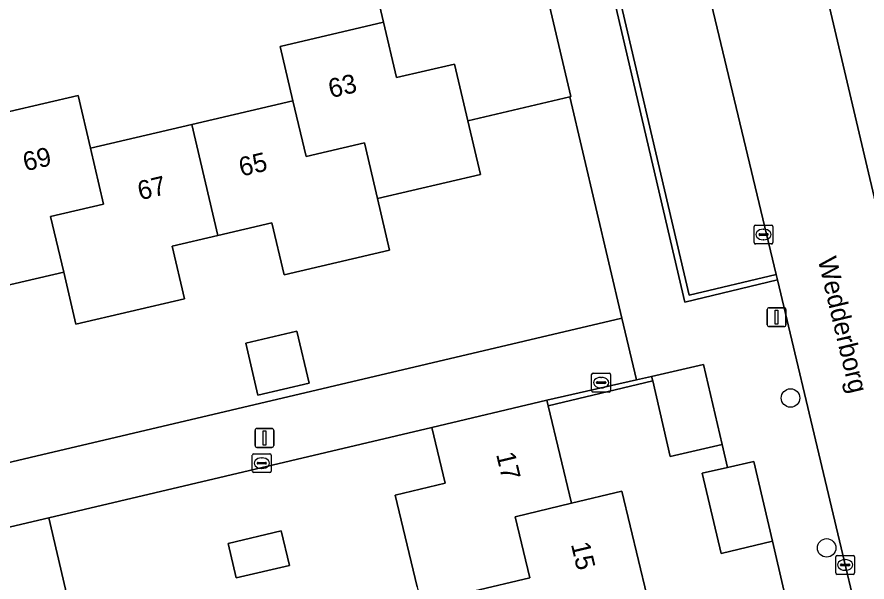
# Model space of a CAD drawing. Extents: x 158031 to 159244, y 380104 to 381214.
# Drawn here: x 158882.05 to 158927.03, y 380537.68 to 380567.59 of the extents above; entities that cross this region are included whole.
import ezdxf

# ---------------------------------------------------------------- set-up
doc = ezdxf.new("R2010")
doc.units = 0
for name, color, linetype in [('IMGEO_Boom', 7, 'Continuous'), ('IMGEO_Erf', 7, 'Continuous'), ('IMGEO_Hek', 7, 'Continuous'), ('IMGEO_Kolk', 7, 'Continuous'), ('IMGEO_Lichtmast', 7, 'Continuous'), ('IMGEO_Muur', 7, 'Continuous'), ('IMGEO_Openbare_ruimte_label', 7, 'Continuous'), ('IMGEO_Pand', 7, 'Continuous'), ('IMGEO_Pand_nummerreeks', 7, 'Continuous'), ('IMGEO_Parkeervlak_open', 7, 'Continuous'), ('IMGEO_Rijbaan_lokaal_open', 7, 'Continuous'), ('IMGEO_Voetpad_open', 7, 'Continuous')]:
    doc.layers.add(name, color=color, linetype=linetype)

msp = doc.modelspace()

# ---------------------------------------------------------------- linework, layer by layer
at = {"layer": 'IMGEO_Boom'}
for centre in [(158922.981, 380547.417), (158924.892, 380539.482)]:
    msp.add_circle(centre, 0.489, dxfattribs=at)
at = {"layer": 'IMGEO_Erf'}
for points in [[(158879.814, 380562.154), (158885.284, 380563.435), (158885.94, 380560.636), (158891.298, 380561.891), (158896.654, 380563.145), (158895.978, 380566.029), (158901.446, 380567.31), (158900.773, 380570.181), (158906.216, 380571.456), (158905.9, 380572.801), (158908.979, 380573.524), (158908.028, 380577.507), (158898.353, 380575.134), (158898.997, 380572.384), (158894.74, 380571.387), (158894.096, 380574.137), (158892.844, 380573.83), (158893.488, 380571.081), (158889.369, 380570.116), (158885.29, 380569.16), (158884.646, 380571.91), (158883.4, 380571.577), (158884.041, 380568.844), (158879.857, 380567.864)], [(158867.216, 380540.609), (158914.062, 380551.644), (158911.308, 380563.353), (158905.909, 380562.085), (158906.574, 380559.247), (158901.123, 380557.97), (158901.762, 380555.24), (158896.181, 380553.933), (158895.535, 380556.691), (158892.675, 380556.021), (158890.26, 380555.455), (158890.913, 380552.668), (158885.167, 380551.322), (158884.52, 380554.084), (158879.123, 380552.82)], [(158923.23, 380534.648), (158922.031, 380539.837), (158919.306, 380539.194), (158918.304, 380543.437), (158919.652, 380543.746), (158919.356, 380544.957), (158916.609, 380544.319), (158915.689, 380548.326), (158910.165, 380547.001), (158911.392, 380541.842), (158914.059, 380542.479), (158915.374, 380536.973)], [(158903.217, 380537.415), (158902.056, 380542.278), (158904.701, 380542.909), (158904, 380545.853), (158883.73, 380541.079), (158885.061, 380535.415)]]:
    msp.add_lwpolyline(points, dxfattribs=at)
for points in [[(158894.155, 380550.315), (158896.861, 380550.95), (158897.506, 380548.203), (158894.799, 380547.568)], [(158893.65, 380537.89), (158893.217, 380539.722), (158896.03, 380540.387), (158896.464, 380538.555)]]:
    msp.add_lwpolyline(points, close=True, dxfattribs=at)
at = {"layer": 'IMGEO_Hek'}
msp.add_lwpolyline([(158904, 380545.853), (158883.73, 380541.079)], dxfattribs=at)
at = {"layer": 'IMGEO_Kolk'}
for p, q in [((158921.052, 380555.644), (158921.052, 380556.496)), ((158921.127, 380556.57), (158921.979, 380556.57)), ((158922.053, 380556.496), (158922.053, 380555.644)), ((158921.311, 380556.064), (158921.311, 380556.076)), ((158921.749, 380556.027), (158921.351, 380556.027)), ((158921.354, 380556.113), (158921.752, 380556.113)), ((158921.54, 380556.35), (158921.565, 380556.35)), ((158921.795, 380556.076), (158921.795, 380556.064)), ((158921.979, 380555.57), (158921.127, 380555.57)), ((158921.563, 380555.79), (158921.538, 380555.79)), ((158912.458, 380547.805), (158912.458, 380548.657)), ((158912.533, 380548.731), (158913.385, 380548.731)), ((158912.946, 380548.511), (158912.971, 380548.511)), ((158913.459, 380548.657), (158913.459, 380547.805)), ((158912.717, 380548.225), (158912.717, 380548.237)), ((158913.155, 380548.188), (158912.757, 380548.188)), ((158912.76, 380548.274), (158913.158, 380548.274)), ((158912.969, 380547.951), (158912.944, 380547.951)), ((158913.201, 380548.237), (158913.201, 380548.225)), ((158913.385, 380547.731), (158912.533, 380547.731)), ((158894.502, 380543.542), (158894.502, 380544.394)), ((158894.577, 380544.468), (158895.429, 380544.468)), ((158894.99, 380544.248), (158895.015, 380544.248)), ((158895.503, 380544.394), (158895.503, 380543.542)), ((158894.761, 380543.962), (158894.761, 380543.974)), ((158895.199, 380543.925), (158894.801, 380543.925)), ((158894.804, 380544.011), (158895.202, 380544.011)), ((158895.245, 380543.974), (158895.245, 380543.962)), ((158895.429, 380543.468), (158894.577, 380543.468)), ((158895.013, 380543.688), (158894.988, 380543.688)), ((158925.371, 380538.154), (158925.371, 380539.006)), ((158925.446, 380539.08), (158926.298, 380539.08)), ((158925.859, 380538.86), (158925.884, 380538.86)), ((158926.372, 380539.006), (158926.372, 380538.154)), ((158925.63, 380538.574), (158925.63, 380538.586)), ((158926.068, 380538.537), (158925.67, 380538.537)), ((158925.673, 380538.623), (158926.071, 380538.623)), ((158926.114, 380538.586), (158926.114, 380538.574)), ((158926.298, 380538.08), (158925.446, 380538.08)), ((158925.882, 380538.3), (158925.857, 380538.3))]:
    msp.add_line(p, q, dxfattribs=at)
for points in [[(158921.052, 380555.644), (158921.052, 380556.496)], [(158921.127, 380556.57), (158921.979, 380556.57)], [(158922.053, 380556.496), (158922.053, 380555.644)], [(158921.979, 380555.57), (158921.127, 380555.57)], [(158912.458, 380547.805), (158912.458, 380548.657)], [(158912.533, 380548.731), (158913.385, 380548.731)], [(158913.459, 380548.657), (158913.459, 380547.805)], [(158913.385, 380547.731), (158912.533, 380547.731)], [(158894.502, 380543.542), (158894.502, 380544.394)], [(158894.577, 380544.468), (158895.429, 380544.468)], [(158895.503, 380544.394), (158895.503, 380543.542)], [(158895.429, 380543.468), (158894.577, 380543.468)], [(158925.371, 380538.154), (158925.371, 380539.006)], [(158925.446, 380539.08), (158926.298, 380539.08)], [(158926.372, 380539.006), (158926.372, 380538.154)], [(158926.298, 380538.08), (158925.446, 380538.08)]]:
    msp.add_lwpolyline(points, dxfattribs=at)
for centre, radius, start, end in [((158921.129, 380556.494), 0.0765, 91.552, 178.448), ((158921.129, 380556.494), 0.0765, 91.552, 178.448), ((158921.977, 380556.494), 0.0765, 1.552, 88.448), ((158921.977, 380556.494), 0.0765, 1.552, 88.448), ((158921.351, 380556.073), 0.0403, 85.8775, 175.7526), ((158921.348, 380556.063), 0.0366, 178.938, 274.7102), ((158921.752, 380556.07), 0.043, 264.8664, 352.4533), ((158921.756, 380556.075), 0.0386, 1.7309, 96.639), ((158921.129, 380555.646), 0.0765, 181.552, 268.448), ((158921.129, 380555.646), 0.0765, 181.552, 268.448), ((158921.977, 380555.646), 0.0765, 271.552, 358.448), ((158921.977, 380555.646), 0.0765, 271.552, 358.448), ((158912.535, 380548.655), 0.0765, 91.552, 178.448), ((158912.535, 380548.655), 0.0765, 91.552, 178.448), ((158913.383, 380548.655), 0.0765, 1.552, 88.448), ((158913.383, 380548.655), 0.0765, 1.552, 88.448), ((158912.757, 380548.234), 0.0403, 85.8775, 175.7526), ((158912.754, 380548.224), 0.0366, 178.938, 274.7102), ((158913.158, 380548.231), 0.043, 264.8664, 352.4533), ((158913.162, 380548.236), 0.0386, 1.7309, 96.639), ((158912.535, 380547.807), 0.0765, 181.552, 268.448), ((158912.535, 380547.807), 0.0765, 181.552, 268.448), ((158913.383, 380547.807), 0.0765, 271.552, 358.448), ((158913.383, 380547.807), 0.0765, 271.552, 358.448), ((158894.579, 380544.392), 0.0765, 91.552, 178.448), ((158894.579, 380544.392), 0.0765, 91.552, 178.448), ((158895.427, 380544.392), 0.0765, 1.552, 88.448), ((158895.427, 380544.392), 0.0765, 1.552, 88.448), ((158894.801, 380543.971), 0.0403, 85.8775, 175.7526), ((158894.798, 380543.961), 0.0366, 178.938, 274.7102), ((158895.202, 380543.968), 0.043, 264.8664, 352.4533), ((158895.206, 380543.973), 0.0386, 1.7309, 96.639), ((158894.579, 380543.544), 0.0765, 181.552, 268.448), ((158894.579, 380543.544), 0.0765, 181.552, 268.448), ((158895.427, 380543.544), 0.0765, 271.552, 358.448), ((158895.427, 380543.544), 0.0765, 271.552, 358.448), ((158925.448, 380539.004), 0.0765, 91.552, 178.448), ((158925.448, 380539.004), 0.0765, 91.552, 178.448), ((158926.296, 380539.004), 0.0765, 1.552, 88.448), ((158926.296, 380539.004), 0.0765, 1.552, 88.448), ((158925.67, 380538.583), 0.0403, 85.8775, 175.7526), ((158925.667, 380538.573), 0.0366, 178.938, 274.7102), ((158926.071, 380538.58), 0.043, 264.8664, 352.4533), ((158926.075, 380538.585), 0.0386, 1.7309, 96.639), ((158925.448, 380538.156), 0.0765, 181.552, 268.448), ((158925.448, 380538.156), 0.0765, 181.552, 268.448), ((158926.296, 380538.156), 0.0765, 271.552, 358.448), ((158926.296, 380538.156), 0.0765, 271.552, 358.448)]:
    msp.add_arc(centre, radius, start, end, dxfattribs=at)
for centre, major_axis, ratio, start_param, end_param in [((158921.539, 380556.07), (-0.387, 0.002), 0.722429, 4.712389, 7.853982), ((158921.564, 380556.07), (-0.39, 0.002), 0.717154, 1.570796, 4.712389), ((158912.945, 380548.231), (-0.387, 0.002), 0.722429, 4.712389, 7.853982), ((158912.97, 380548.231), (-0.39, 0.002), 0.717154, 1.570796, 4.712389), ((158894.989, 380543.968), (-0.387, 0.002), 0.722429, 4.712389, 7.853982), ((158895.014, 380543.968), (-0.39, 0.002), 0.717154, 1.570796, 4.712389), ((158925.858, 380538.58), (-0.387, 0.002), 0.722429, 4.712389, 7.853982), ((158925.883, 380538.58), (-0.39, 0.002), 0.717154, 1.570796, 4.712389)]:
    msp.add_ellipse(centre, major_axis=major_axis, ratio=ratio, start_param=start_param, end_param=end_param, dxfattribs=at)
at = {"layer": 'IMGEO_Lichtmast'}
for p, q in [((158921.747, 380551.294), (158921.747, 380552.094)), ((158921.747, 380552.094), (158921.747, 380551.294)), ((158921.847, 380552.194), (158922.637, 380552.194)), ((158922.637, 380552.194), (158921.847, 380552.194)), ((158922.737, 380552.094), (158922.737, 380551.294)), ((158922.737, 380551.294), (158922.737, 380552.094)), ((158922.637, 380551.194), (158921.847, 380551.194)), ((158921.847, 380551.194), (158922.637, 380551.194)), ((158894.647, 380544.904), (158894.647, 380545.704)), ((158894.647, 380545.704), (158894.647, 380544.904)), ((158894.747, 380545.804), (158895.537, 380545.804)), ((158895.537, 380545.804), (158894.747, 380545.804)), ((158895.637, 380545.704), (158895.637, 380544.904)), ((158895.637, 380544.904), (158895.637, 380545.704)), ((158895.537, 380544.804), (158894.747, 380544.804)), ((158894.747, 380544.804), (158895.537, 380544.804))]:
    msp.add_line(p, q, dxfattribs=at)
for points in [[(158922.167, 380552.069), (158922.317, 380552.069), (158922.317, 380551.319), (158922.167, 380551.319), (158922.167, 380552.069)], [(158895.067, 380545.679), (158895.217, 380545.679), (158895.217, 380544.929), (158895.067, 380544.929), (158895.067, 380545.679)]]:
    msp.add_lwpolyline(points, dxfattribs=at)
for centre, start, end in [((158921.847, 380552.094), 90, 180), ((158921.847, 380552.094), 90, 180), ((158922.637, 380552.094), 0, 90), ((158922.637, 380552.094), 360, 90), ((158921.847, 380551.294), 180, 270), ((158921.847, 380551.294), 180, 270), ((158922.637, 380551.294), 270, 0), ((158922.637, 380551.294), 270, 0), ((158894.747, 380545.704), 90, 180), ((158894.747, 380545.704), 90, 180), ((158895.537, 380545.704), 0, 90), ((158895.537, 380545.704), 360, 90), ((158894.747, 380544.904), 180, 270), ((158894.747, 380544.904), 180, 270), ((158895.537, 380544.904), 270, 0), ((158895.537, 380544.904), 270, 0)]:
    msp.add_arc(centre, 0.1, start, end, dxfattribs=at)
at = {"layer": 'IMGEO_Muur'}
for points in [[(158922.221, 380553.959), (158917.62, 380552.857), (158912.789, 380573.52), (158917.281, 380574.595), (158917.211, 380574.887), (158912.429, 380573.742), (158917.397, 380552.495), (158922.291, 380553.668)], [(158910.093, 380547.302), (158910.165, 380547.001), (158915.689, 380548.326), (158915.633, 380548.559), (158914.831, 380548.377)]]:
    msp.add_lwpolyline(points, close=True, dxfattribs=at)
for points in [[(158911.308, 380563.353), (158914.062, 380551.644)], [(158914.062, 380551.644), (158867.216, 380540.609)]]:
    msp.add_lwpolyline(points, dxfattribs=at)
at = {"layer": 'IMGEO_Pand'}
for points in [[(158901.446, 380567.31), (158902.133, 380564.377), (158905.204, 380565.097), (158905.909, 380562.085), (158911.308, 380563.353), (158911.362, 380563.372), (158908.979, 380573.524), (158905.9, 380572.801), (158906.216, 380571.456), (158900.773, 380570.181)], [(158901.123, 380557.97), (158906.574, 380559.247), (158905.909, 380562.085), (158905.204, 380565.097), (158902.133, 380564.377), (158901.446, 380567.31), (158895.978, 380566.029), (158896.654, 380563.145), (158897.345, 380560.196), (158900.433, 380560.919)], [(158885.94, 380560.636), (158885.284, 380563.435), (158879.814, 380562.154), (158880.504, 380559.205), (158877.778, 380558.568), (158878.468, 380555.619), (158879.123, 380552.82), (158884.52, 380554.084), (158883.83, 380557.03), (158886.631, 380557.686)], [(158901.123, 380557.97), (158900.433, 380560.919), (158897.345, 380560.196), (158896.654, 380563.145), (158891.298, 380561.891), (158892.675, 380556.021), (158895.535, 380556.691), (158896.181, 380553.933), (158901.762, 380555.24)], [(158892.675, 380556.021), (158891.298, 380561.891), (158885.94, 380560.636), (158886.631, 380557.686), (158883.83, 380557.03), (158884.52, 380554.084), (158885.167, 380551.322), (158890.913, 380552.668), (158890.26, 380555.455)], [(158894.155, 380550.315), (158894.799, 380547.568), (158897.506, 380548.203), (158896.861, 380550.95)], [(158919.356, 380544.957), (158918.381, 380549.198), (158915.633, 380548.559), (158915.689, 380548.326), (158916.609, 380544.319)], [(158906.209, 380537.191), (158909.185, 380537.902), (158908.413, 380541.13), (158911.392, 380541.842), (158910.165, 380547.001), (158910.093, 380547.302), (158904, 380545.853), (158904.701, 380542.909), (158902.056, 380542.278), (158903.217, 380537.415), (158903.429, 380536.527)], [(158919.652, 380543.746), (158918.304, 380543.437), (158919.306, 380539.194), (158922.031, 380539.837), (158921.033, 380544.064)], [(158910.39, 380532.372), (158913.267, 380533.06), (158912.497, 380536.285), (158915.374, 380536.973), (158914.059, 380542.479), (158911.392, 380541.842), (158908.413, 380541.13), (158909.185, 380537.902), (158906.209, 380537.191), (158907.524, 380531.687)], [(158885.061, 380535.415), (158883.73, 380541.079), (158873.594, 380538.695), (158874.179, 380536.261), (158874.357, 380535.522), (158875.783, 380535.865), (158877.086, 380530.351), (158879.912, 380531.019), (158882.829, 380531.709), (158882.118, 380534.719)], [(158893.217, 380539.722), (158893.65, 380537.89), (158896.464, 380538.555), (158896.03, 380540.387)]]:
    msp.add_lwpolyline(points, close=True, dxfattribs=at)
at = {"layer": 'IMGEO_Parkeervlak_open'}
for points in [[(158928.042, 380555.359), (158932.593, 380556.411), (158927.737, 380577.094), (158923.19, 380576.002)], [(158917.281, 380574.595), (158912.789, 380573.52), (158917.62, 380552.857), (158922.221, 380553.959)]]:
    msp.add_lwpolyline(points, close=True, dxfattribs=at)
at = {"layer": 'IMGEO_Rijbaan_lokaal_open'}
msp.add_lwpolyline([(158916.752, 380576.785), (158917.211, 380574.887), (158917.281, 380574.595), (158922.221, 380553.959), (158922.291, 380553.668), (158927.337, 380532.423), (158933.156, 380533.858), (158928.109, 380555.067), (158928.042, 380555.359), (158923.19, 380576.002), (158923.12, 380576.294), (158922.678, 380578.197)], dxfattribs=at)
at = {"layer": 'IMGEO_Voetpad_open'}
for points in [[(158914.471, 380580.85), (158908.028, 380577.507), (158908.979, 380573.524), (158911.362, 380563.372), (158911.308, 380563.353), (158914.062, 380551.644), (158914.831, 380548.377), (158915.633, 380548.559), (158918.381, 380549.198), (158919.356, 380544.957), (158919.652, 380543.746), (158921.033, 380544.064), (158922.031, 380539.837), (158923.23, 380534.648)], [(158922.291, 380553.668), (158917.397, 380552.495), (158912.429, 380573.742), (158917.211, 380574.887), (158916.752, 380576.785)], [(158936.101, 380495.467), (158928.452, 380527.7), (158927.337, 380532.423), (158922.291, 380553.668)]]:
    msp.add_lwpolyline(points, dxfattribs=at)
msp.add_lwpolyline([(158871.441, 380535.606), (158874.179, 380536.261), (158873.594, 380538.695), (158883.73, 380541.079), (158904, 380545.853), (158910.093, 380547.302), (158914.831, 380548.377), (158914.062, 380551.644), (158867.216, 380540.609), (158873.168, 380515.298), (158876.109, 380516.005), (158875.471, 380518.678), (158874.489, 380522.799), (158874.205, 380524.015), (158873.205, 380528.251)], close=True, dxfattribs=at)

# ---------------------------------------------------------------- texts
at = {"layer": 'IMGEO_Openbare_ruimte_label'}
msp.add_text('Wedderborg', height=1, rotation=283.4111, dxfattribs=at).set_placement((158924.418, 380554.758))
at = {"layer": 'IMGEO_Pand_nummerreeks'}
for s, rotation, p in [('63', 13.185, (158898.655, 380563.288)), ('69', 13.1804, (158882.492, 380559.413)), ('65', 13.1773, (158893.919, 380559.136)), ('67', 13.1827, (158888.562, 380557.882)), ('17', 283.431, (158907.396, 380544.441)), ('15', 283.4323, (158911.356, 380539.679))]:
    msp.add_text(s, height=1, rotation=rotation, dxfattribs=at).set_placement(p)

doc.saveas('drawing.dxf')
